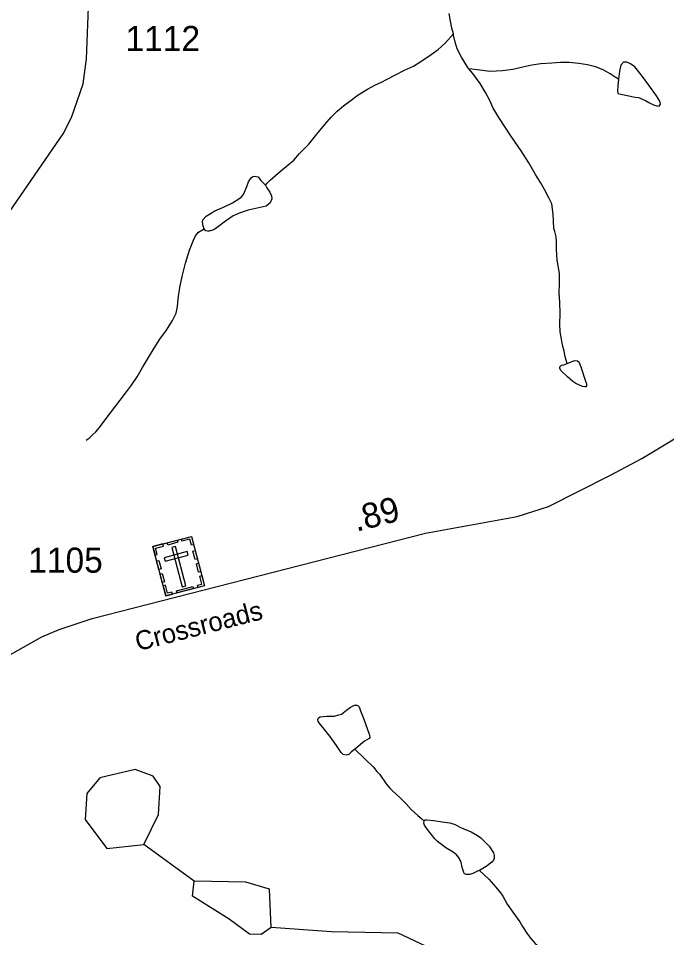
# Model space of a CAD drawing. Extents: x 2126262 to 2293712, y 749403 to 919119.
# Drawn here: x 2166731 to 2169962, y 824437 to 829022 of the extents above; entities that cross this region are included whole.
import ezdxf

# ---------------------------------------------------------------- set-up
doc = ezdxf.new("R2010")
doc.units = 0
for name, color, linetype in [('Exist Cultural Cemetery CELL', 7, 'Continuous'), ('Exist Hydrographic Creek Single Shore', 7, 'Continuous'), ('Exist Hydrographic Misc Water Feature', 7, 'Continuous'), ('Exist Hydrographic Pond Under 1500 Sq Ft', 7, 'Continuous'), ('Exist Road Secondary Mileage Hundredths English Label', 7, 'Continuous'), ('Exist Road Secondary Type 51 Attributed', 7, 'Continuous'), ('Exist Road Secondary Type 51 Label', 7, 'Continuous'), ('Exist Road Secondary Type 51 Number Label', 7, 'Continuous')]:
    doc.layers.add(name, color=color, linetype=linetype)

msp = doc.modelspace()

# ---------------------------------------------------------------- linework, layer by layer
at = {"layer": 'Exist Cultural Cemetery CELL'}
for points in [[(2167400.9, 826387.1), (2167593.3, 826438.4), (2167658.9, 826192.3), (2167466.5, 826141.1)], [(2167412.1, 826345.3), (2167423, 826348.2), (2167414.8, 826379.3), (2167453.9, 826389.7), (2167451.1, 826400.5), (2167400.9, 826387.1)], [(2167472.5, 826406.2), (2167522.6, 826419.5), (2167525.5, 826408.5), (2167475.4, 826395.1)], [(2167604.5, 826396.5), (2167593.6, 826393.6), (2167585.3, 826424.7), (2167546.1, 826414.2), (2167543.2, 826425), (2167593.4, 826438.3)], [(2167457.9, 826331.9), (2167462.7, 826313.8), (2167576.5, 826344.1), (2167571.7, 826362.2)], [(2167513.8, 826386.9), (2167495.8, 826382.1), (2167548, 826186.1), (2167566, 826190.9)], [(2167612.3, 826322.9), (2167601.2, 826364.8), (2167612.2, 826367.7), (2167623.3, 826325.9)], [(2167431.2, 826273.6), (2167420, 826315.4), (2167431, 826318.4), (2167442.2, 826276.5)], [(2167629.3, 826259.2), (2167618.1, 826301.1), (2167629.1, 826304), (2167640.3, 826262.2)], [(2167448.4, 826208.6), (2167437.3, 826250.5), (2167448.3, 826253.4), (2167459.5, 826211.6)], [(2167626.9, 826183.8), (2167623.9, 826194.9), (2167645.2, 826200.6), (2167634.7, 826239.6), (2167645.5, 826242.5), (2167658.9, 826192.3)], [(2167498.4, 826149.6), (2167495.5, 826160.7), (2167474.2, 826155.1), (2167463.8, 826194.1), (2167453.1, 826191.2), (2167466.4, 826141.1)], [(2167519.1, 826167), (2167601.1, 826188.8), (2167604, 826177.8), (2167522, 826155.9)]]:
    msp.add_lwpolyline(points, close=True, dxfattribs=at)
at = {"layer": 'Exist Hydrographic Creek Single Shore'}
msp.add_lwpolyline([(2169150.5, 824211.4), (2168624.4, 824458.5), (2168291.6, 824465.4), (2167991.4, 824487.9)], dxfattribs=at)
at = {"layer": 'Exist Hydrographic Misc Water Feature'}
msp.add_line((2167606.5, 824719), (2167355.5, 824901.3), dxfattribs=at)
for points in [[(2168899.7, 828944.3), (2168891.2, 828972.3), (2168885.1, 829008.2), (2168878.7, 829046.2)], [(2167962.2, 828189.3), (2167971.8, 828199.3), (2167985.7, 828215.4), (2168011.8, 828237.5), (2168037.6, 828259.7), (2168075.3, 828291.9), (2168103.2, 828314), (2168133, 828348.2), (2168178.9, 828394.4), (2168218.5, 828444.6), (2168258, 828492.8), (2168290, 828529), (2168319.8, 828559.2), (2168351.6, 828585.3), (2168389.5, 828613.6), (2168425.4, 828639.8), (2168471.1, 828668), (2168511.1, 828690.2), (2168536.9, 828702.4), (2168568.9, 828718.5), (2168610.5, 828740.8), (2168656.5, 828763), (2168700.3, 828783.3), (2168742.4, 828809.5), (2168788.1, 828841.7), (2168823.8, 828865.9), (2168857.8, 828898.1), (2168899.7, 828944.3)], [(2168976.3, 828770.8), (2168972.2, 828776.8), (2168940.1, 828828.6), (2168917.9, 828870.5), (2168907.9, 828902.4), (2168899.7, 828938.3), (2168899.7, 828944.3)], [(2169722.5, 828719.1), (2169706.5, 828729), (2169680.3, 828744.9), (2169646.3, 828764.6), (2169608.1, 828780.4), (2169568.1, 828790.1), (2169524, 828795.9), (2169476.1, 828801.7), (2169434, 828801.4), (2169390.1, 828799.1), (2169336, 828794.8), (2169290.3, 828788.6), (2169246.4, 828778.3), (2169196.4, 828766.1), (2169144.3, 828759.8), (2169080.5, 828757.5), (2169020.2, 828765.1), (2168976.3, 828770.8)], [(2169722.5, 828719.1), (2169718.8, 828683.1), (2169716.8, 828661), (2169718.8, 828647.1), (2169734.8, 828643.2), (2169805.2, 828629.6), (2169823, 828627.7), (2169857, 828611.8), (2169873, 828601.9), (2169897, 828590.1), (2169913.2, 828586.2), (2169925.3, 828584.2), (2169931.1, 828594.3), (2169929, 828608.3), (2169912.8, 828636.1), (2169874.5, 828688), (2169842.3, 828731.8), (2169804.1, 828779.5), (2169782, 828795.4), (2169764.2, 828803.3), (2169748.2, 828803.2), (2169734, 828789.1), (2169728.3, 828759.1), (2169722.5, 828719.1)], [(2169466.6, 827300), (2169456.4, 827333.9), (2169452.3, 827361.9), (2169444.1, 827391.9), (2169437.9, 827421.8), (2169431.8, 827457.7), (2169429.5, 827495.8), (2169431.2, 827549.8), (2169430.7, 827605.7), (2169426.6, 827651.7), (2169428.3, 827701.7), (2169428.1, 827749.7), (2169417.6, 827815.6), (2169413.3, 827869.6), (2169413.1, 827907.5), (2169411.1, 827931.5), (2169404.9, 827959.5), (2169400.8, 827973.5), (2169398.5, 828011.4), (2169396.3, 828045.4), (2169390.1, 828097.4), (2169375.8, 828127.2), (2169353.8, 828169.1), (2169333.5, 828203), (2169309.4, 828242.9), (2169275.1, 828300.7), (2169236.6, 828360.4), (2169186.3, 828436.2), (2169125.8, 828527.8), (2169095.5, 828577.6), (2169081.3, 828611.5), (2169059, 828651.4), (2169032.7, 828697.1), (2168996.6, 828747), (2168976.3, 828770.8)], [(2167657.2, 827971.6), (2167651.3, 827985.5), (2167649, 828007.5), (2167651.1, 828017.6), (2167666.9, 828035.6), (2167710.8, 828061.9), (2167752.6, 828080.1), (2167798.5, 828102.4), (2167830.3, 828122.5), (2167844.3, 828132.6), (2167854.3, 828146.6), (2167870.1, 828182.8), (2167877.9, 828206.7), (2167883.8, 828216.8), (2167891.8, 828226.8), (2167899.8, 828232.9), (2167905.8, 828234.9), (2167925.9, 828231), (2167939.8, 828213.2), (2167962.2, 828189.3)], [(2167962.2, 828189.3), (2167970.2, 828177.3), (2167984.1, 828155.4), (2167992.3, 828137.4), (2167994.4, 828121.4), (2167986.6, 828101.5), (2167966.5, 828085.3), (2167936.5, 828079.2), (2167876.9, 828064.8), (2167836.9, 828052.5), (2167800.8, 828036.4), (2167763.1, 828010.2), (2167729.2, 827984), (2167705.2, 827967.9), (2167687.4, 827961.8), (2167681.2, 827959.8), (2167673.2, 827959.7), (2167665.2, 827961.6), (2167657.2, 827971.6)], [(2167069.4, 826918.6), (2167083.3, 826928.6), (2167099.3, 826942.8), (2167117.1, 826958.8), (2167135, 826980.9), (2167158.8, 827013), (2167184.6, 827047.2), (2167216.4, 827089.3), (2167260.1, 827145.6), (2167293.9, 827191.7), (2167323.6, 827233.9), (2167349.3, 827280.1), (2167379, 827330.2), (2167406.9, 827376.3), (2167436.6, 827422.5), (2167468.4, 827466.7), (2167499.8, 827514.8), (2167517.8, 827550.9), (2167523.6, 827584.9), (2167527.2, 827622.9), (2167535, 827679), (2167546.5, 827735), (2167564.4, 827801.1), (2167583.8, 827865.2), (2167603.5, 827915.3), (2167613.6, 827937.4), (2167629.4, 827955.5), (2167657.2, 827971.6)], [(2169466.6, 827300), (2169502.5, 827316.2), (2169518.5, 827314.3), (2169524.7, 827308.3), (2169528.6, 827300.4), (2169534.5, 827284.4), (2169557.1, 827216.6), (2169563, 827198.6), (2169563.4, 827188.6), (2169559.3, 827184.6), (2169555.4, 827184.6), (2169543.3, 827186.5), (2169509.1, 827200.3), (2169495.1, 827210.2), (2169469.1, 827234.1), (2169436.9, 827263.9), (2169430.7, 827275.8), (2169430.7, 827283.8), (2169438.5, 827291.9), (2169450.6, 827294), (2169466.6, 827300)], [(2168407.7, 825376.6), (2168389.9, 825362.4), (2168377.8, 825350.4), (2168364.1, 825346.3), (2168349.9, 825350.2), (2168339.9, 825360.2), (2168317.5, 825396), (2168283.3, 825441.8), (2168237.1, 825499.5), (2168225, 825515.5), (2168223, 825525.5), (2168226.9, 825533.5), (2168234.9, 825537.5), (2168268.9, 825541.7), (2168306.9, 825541.9), (2168328.8, 825548), (2168340.9, 825552.1), (2168366.5, 825572.2), (2168386.6, 825586.4), (2168406.5, 825596.5), (2168418.6, 825596.5), (2168424.6, 825592.6), (2168430.5, 825588.6), (2168436.6, 825568.7), (2168452.8, 825526.7), (2168479.3, 825451), (2168483.4, 825439), (2168483.4, 825435), (2168479.3, 825430.9), (2168455.5, 825416.8), (2168413.9, 825382.6), (2168407.7, 825376.6)], [(2168407.7, 825376.6), (2168458, 825328.8), (2168500.4, 825287.1), (2168518.3, 825265.2), (2168532.4, 825251.3), (2168564.8, 825203.5), (2168582.9, 825181.6), (2168596.8, 825167.7), (2168633.1, 825135.8), (2168663.2, 825104.1), (2168689.3, 825076.2), (2168721.7, 825046.4), (2168743.6, 825028.5), (2168753.9, 825018.6)], [(2168753.9, 825018.6), (2168757.6, 825024.6), (2168767.6, 825024.7), (2168801.6, 825020.9), (2168843.5, 825015.1), (2168881.8, 825009.4), (2168907.9, 825001.5), (2168931.8, 824987.6), (2168951.7, 824979.7), (2168987.8, 824963.9), (2169020, 824946.1), (2169036, 824934.2), (2169052, 824920.3), (2169078.3, 824892.5), (2169098.6, 824860.6), (2169102.7, 824846.6), (2169102.7, 824832.6), (2169098.8, 824822.6), (2169090.8, 824812.6), (2169062.9, 824792.4), (2169029, 824772.2)], [(2169029, 824772.2), (2169023.1, 824770.2), (2168997.1, 824756), (2168981.1, 824752), (2168965.1, 824751.9), (2168955, 824755.8), (2168951.1, 824761.8), (2168945, 824781.7), (2168936.8, 824817.7), (2168924.5, 824837.6), (2168914.6, 824849.5), (2168898.6, 824863.5), (2168862.3, 824885.2), (2168840.4, 824901.1), (2168820.3, 824917), (2168806.2, 824928.9), (2168769.9, 824976.7), (2168755.9, 824998.6), (2168751.8, 825008.6), (2168753.9, 825018.6)], [(2169029, 824772.2), (2169075.4, 824728.5), (2169111.5, 824688.7), (2169133.6, 824660.9), (2169145.7, 824642.9), (2169167.9, 824603.1), (2169196.2, 824563.2), (2169230.4, 824515.4), (2169244.6, 824491.6), (2169268.8, 824453.7), (2169284.7, 824431.8), (2169307.1, 824407.9), (2169323.1, 824394), (2169337, 824382.1), (2169361.2, 824366.2), (2169379.3, 824352)]]:
    msp.add_lwpolyline(points, dxfattribs=at)
at = {"layer": 'Exist Hydrographic Pond Under 1500 Sq Ft'}
for points in [[(2167355.5, 824901.3), (2167429.5, 825050.7), (2167437.5, 825191.5), (2167403.5, 825241.5), (2167312.4, 825276.1), (2167137.5, 825233.8), (2167071.5, 825156.5), (2167063.5, 825025.4), (2167172.4, 824882.1), (2167355.5, 824901.3)], [(2167782.4, 824528.4), (2167598.5, 824643.6), (2167606.5, 824719)], [(2167991.4, 824487.9), (2167982.6, 824678.4), (2167865.5, 824713.6), (2167606.5, 824719)], [(2167991.4, 824487.9), (2167941.5, 824452.8), (2167883.5, 824454.1), (2167782.4, 824528.4)]]:
    msp.add_lwpolyline(points, dxfattribs=at)
at = {"layer": 'Exist Road Secondary Type 51 Attributed'}
for points in [[(2166347.5, 825656.4), (2166334.9, 825811.4), (2166346.1, 825925.9), (2166344, 826164), (2166375.3, 826885.9), (2166388.5, 827348.8), (2166421.3, 827593.8), (2166442.2, 827663.7), (2166509.2, 827800.5), (2166954.2, 828445.6), (2166996.1, 828528), (2167053.1, 828694.9), (2167069.8, 828819.2), (2167081.7, 829121.5), (2167095.6, 829225.4), (2167076.1, 829360.9), (2167025.9, 829534), (2166992.4, 829634.6), (2166973.6, 829755.9), (2166977.8, 829804.8)], [(2166347.5, 825656.4), (2166848.4, 825937.1), (2166934.9, 825973.4), (2167098.1, 826029.2), (2168761.1, 826453.7), (2169216.6, 826536.8), (2169372.8, 826587), (2169681.9, 826742.7), (2169838.1, 826826.5), (2169993.7, 826919.4), (2170078.8, 826986.4), (2170199.4, 827104.4), (2170316.6, 827248.2), (2170387.1, 827384.3), (2170434.5, 827568.7)]]:
    msp.add_lwpolyline(points, dxfattribs=at)

# ---------------------------------------------------------------- texts
at = {"layer": 'Exist Road Secondary Mileage Hundredths English Label'}
msp.add_text('.89', height=125, rotation=14.3886, dxfattribs=at).set_placement((2168415.9, 826460.9))
at = {"layer": 'Exist Road Secondary Type 51 Label'}
msp.add_text('Crossroads', height=95, rotation=14.3886, dxfattribs=at).set_placement((2167326.5, 825865.4))
at = {"layer": 'Exist Road Secondary Type 51 Number Label'}
for s, p in [('1112', (2167264.8, 828859.2)), ('1105', (2166779.8, 826257.1))]:
    msp.add_text(s, height=125, dxfattribs=at).set_placement(p)

doc.saveas('drawing.dxf')
